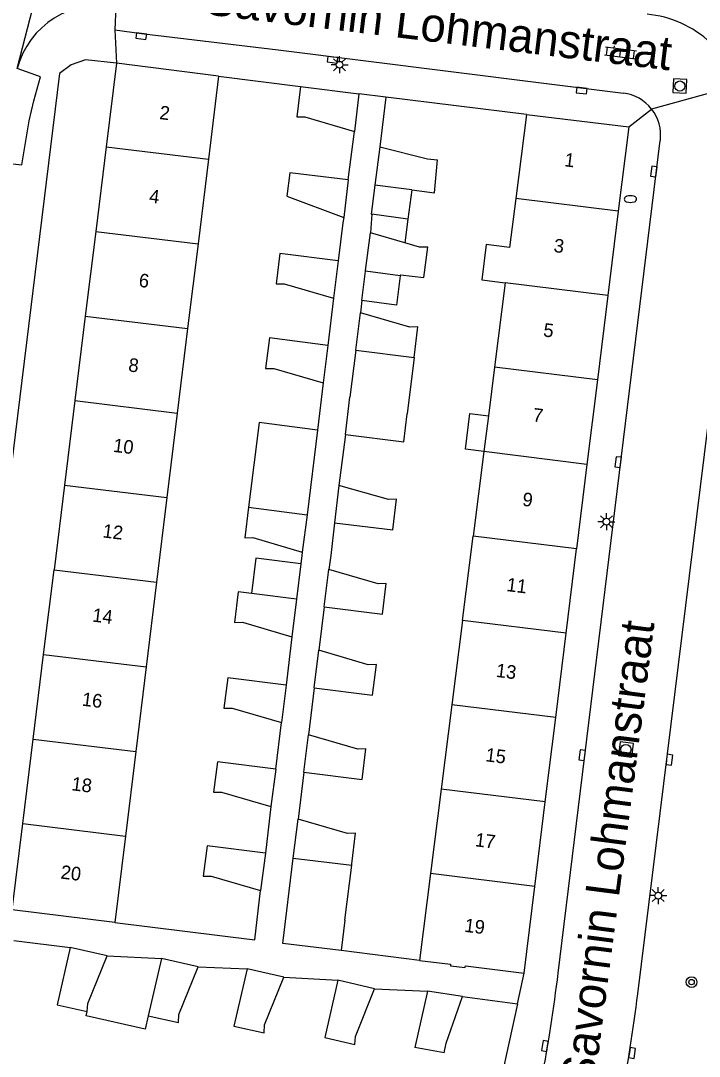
# Model space of a CAD drawing. Extents: x 131000 to 133014, y 396499 to 399001.
# Drawn here: x 132072.4 to 132122.4, y 397463.1 to 397539.4 of the extents above; entities that cross this region are included whole.
import ezdxf

# ---------------------------------------------------------------- set-up
doc = ezdxf.new("R2010")
doc.units = 0
for name, color, linetype in [('gg-afsc-erfafscheiding', 7, 'Continuous'), ('gg-afsc-muur', 7, 'Continuous'), ('gg-anno-huisnummerreeks BGT', 7, 'Continuous'), ('gg-anno-openbare ruimte label', 7, 'Continuous'), ('gg-bbg-bijgebouw', 7, 'Continuous'), ('gg-bbg-gedigitaliseerde bebouwing', 7, 'Continuous'), ('gg-bbg-gedigitaliseerde bijgebouw', 7, 'Continuous'), ('gg-bbg-hoofdgebouw', 7, 'Continuous'), ('gg-bbg-luifel en loopbrug', 7, 'Continuous'), ('gg-bbg-tussenscheiding', 7, 'Continuous'), ('gg-knt-verharding', 7, 'Continuous'), ('gt-grn-weggrens', 7, 'Continuous'), ('gt-symb-boom', 7, 'Continuous'), ('gt-symb-brandkraan', 7, 'Continuous'), ('gt-symb-klinker verharding', 7, 'Continuous'), ('gt-symb-kolk', 7, 'Continuous'), ('gt-symb-lichtmast', 7, 'Continuous'), ('gt-symb-rioolschacht', 7, 'Continuous')]:
    doc.layers.add(name, color=color, linetype=linetype)

# ---------------------------------------------------------------- blocks, each defined once
blk = doc.blocks.new('gt0-KOLK')
at = {"layer": 'gt-symb-kolk'}
blk.add_lwpolyline([(0, 0), (0.375, 0), (0.375, 0.4), (-0.375, 0.4), (-0.375, 0), (0, 0)], dxfattribs=at)
blk = doc.blocks.new('gt0-BR')
at = {"layer": 'gt-symb-brandkraan'}
for centre, radius, start, end in [((-0.244, 0), 0.206, 107.56694, 252.43307), ((0.599, -2.664), 3, 106.89205, 107.56694), ((0, -0.691), 0.938, 73.10799, 106.89205), ((-0.599, -2.664), 3, 72.43309, 73.10799), ((0.244, 0), 0.206, 287.56695, 72.43309), ((0.599, 2.664), 3, 252.43307, 253.10797), ((0, 0.691), 0.938, 253.10797, 286.89206), ((-0.599, 2.664), 3, 286.89206, 287.56695)]:
    blk.add_arc(centre, radius, start, end, dxfattribs=at)
blk = doc.blocks.new('gt0-KL1')
at = {"layer": 'gt-symb-klinker verharding'}
for p, q in [((-1.15, 0.3), (1.15, 0.3)), ((-1, -0.3), (-1, 0.3)), ((-0.5, 0.3), (-0.5, 0.45)), ((0, -0.3), (0, 0.3)), ((0.5, 0.3), (0.5, 0.45)), ((1, -0.3), (1, 0.3)), ((-1.15, -0.3), (1.15, -0.3)), ((-0.5, -0.45), (-0.5, -0.3)), ((0.5, -0.45), (0.5, -0.3))]:
    blk.add_line(p, q, dxfattribs=at)
blk = doc.blocks.new('gt0-RS')
at = {"layer": 'gt-symb-rioolschacht'}
blk.add_lwpolyline([(-0.5, -0.5), (0.5, -0.5), (0.5, 0.5), (-0.5, 0.5)], close=True, dxfattribs=at)
blk.add_circle((0, 0), 0.375, dxfattribs=at)
blk = doc.blocks.new('gt0-LMAST')
at = {"layer": 'gt-symb-lichtmast'}
for p, q in [((-0.182, 0.173), (-0.447, 0.438)), ((-0.005, 0.246), (-0.005, 0.621)), ((0.172, 0.173), (0.437, 0.438)), ((-0.255, -0.004), (-0.63, -0.004)), ((-0.182, -0.181), (-0.447, -0.446)), ((-0.005, -0.254), (-0.005, -0.629)), ((0.437, -0.446), (0.172, -0.181)), ((0.245, -0.004), (0.62, -0.004))]:
    blk.add_line(p, q, dxfattribs=at)
blk.add_circle((-0.005, -0.004), 0.25, dxfattribs=at)
blk = doc.blocks.new('gt0-BOOM')
at = {"layer": 'gt-symb-boom'}
for radius in [0.4, 0.2]:
    blk.add_circle((0, 0), radius, dxfattribs=at)

msp = doc.modelspace()

# ---------------------------------------------------------------- linework, layer by layer
at = {"layer": 'gg-afsc-erfafscheiding'}
for p, q in [((132096.528, 397527.686), (132096.973, 397531.266)), ((132095.436, 397518.963), (132095.019, 397515.488)), ((132097.524, 397518.803), (132097.413, 397517.902)), ((132094.669, 397512.728), (132094.252, 397509.251)), ((132096.308, 397508.921), (132095.829, 397505.174)), ((132093.104, 397500), (132093.032, 397499.403)), ((132093.135, 397500.257), (132093.104, 397500)), ((132094.747, 397496.228), (132094.353, 397493.022)), ((132092.368, 397494.023), (132091.94, 397490.454)), ((132094.013, 397490.26), (132093.588, 397486.802)), ((132091.179, 397484.266), (132091.601, 397487.693)), ((132093.248, 397484.041), (132092.823, 397480.581)), ((132090.829, 397481.506), (132090.418, 397478.076)), ((132071.88, 397471.64), (132076.04, 397471.131)), ((132101.769, 397470.174), (132095.999, 397470.89)), ((132085.475, 397469.704), (132089.074, 397469.561)), ((132091.786, 397468.943), (132095.753, 397468.705)), ((132098.465, 397468.087), (132102.369, 397467.909))]:
    msp.add_line(p, q, dxfattribs=at)
for points in [[(132096.195, 397524.928), (132096.122, 397524.521), (132095.786, 397521.723)], [(132095.507, 397502.41), (132095.236, 397500), (132095.087, 397498.989)], [(132079.331, 397472.972), (132089.631, 397471.699), (132090.068, 397475.316)]]:
    msp.add_lwpolyline(points, dxfattribs=at)
at = {"layer": 'gg-afsc-muur'}
for p, q in [((132086.97, 397535.33), (132093.008, 397534.565)), ((132099.301, 397533.795), (132098.842, 397530.119)), ((132109.65, 397532.52), (132099.301, 397533.795)), ((132104.93, 397467.503), (132108.995, 397466.966)), ((132108.995, 397466.966), (132106.578, 397455.965))]:
    msp.add_line(p, q, dxfattribs=at)
at = {"layer": 'gg-bbg-bijgebouw'}
for p, q in [((132093.008, 397534.565), (132097.307, 397534.025)), ((132097.307, 397534.025), (132096.973, 397531.266)), ((132098.842, 397530.119), (132098.491, 397527.308)), ((132096.528, 397527.686), (132096.195, 397524.928))]:
    msp.add_line(p, q, dxfattribs=at)
for points in [[(132098.842, 397530.119), (132102.367, 397529.251), (132103.087, 397529.161)], [(132103.594, 397463.356), (132103.727, 397464.065), (132104.93, 397467.503)]]:
    msp.add_lwpolyline(points, dxfattribs=at)
at = {"layer": 'gg-bbg-gedigitaliseerde bebouwing'}
for p, q in [((132086.97, 397535.33), (132086.22, 397529.213)), ((132109.65, 397532.52), (132108.867, 397526.316)), ((132086.22, 397529.213), (132085.455, 397522.978)), ((132085.455, 397522.978), (132084.69, 397516.743)), ((132108.083, 397520.098), (132107.299, 397513.88)), ((132084.69, 397516.743), (132083.925, 397510.507)), ((132107.299, 397513.88), (132106.848, 397510.307)), ((132083.925, 397510.507), (132083.16, 397504.272)), ((132106.848, 397510.307), (132106.515, 397507.663)), ((132106.515, 397507.663), (132105.73, 397501.445)), ((132083.16, 397504.272), (132082.396, 397498.037)), ((132104.943, 397495.227), (132105.73, 397501.445)), ((132082.396, 397498.037), (132081.633, 397491.801)), ((132104.943, 397495.227), (132104.156, 397489.01)), ((132081.633, 397491.801), (132080.871, 397485.566)), ((132104.156, 397489.01), (132103.368, 397482.793)), ((132080.871, 397485.566), (132080.108, 397479.33)), ((132103.368, 397482.793), (132102.58, 397476.575)), ((132080.108, 397479.33), (132079.331, 397472.972)), ((132102.58, 397476.575), (132101.769, 397470.174)), ((132079.331, 397472.972), (132071.77, 397473.91))]:
    msp.add_line(p, q, dxfattribs=at)
msp.add_lwpolyline([(132108.867, 397526.316), (132108.411, 397522.701), (132106.692, 397522.918), (132106.364, 397520.315), (132108.083, 397520.098)], dxfattribs=at)
at = {"layer": 'gg-bbg-gedigitaliseerde bijgebouw'}
for p, q in [((132101.198, 397526.948), (132100.913, 397524.801)), ((132100.913, 397524.801), (132098.269, 397525.152)), ((132097.796, 397521.021), (132098.156, 397523.777)), ((132100.691, 397523.041), (132098.156, 397523.777)), ((132095.786, 397521.723), (132095.436, 397518.963)), ((132097.787, 397520.954), (132097.796, 397521.021)), ((132100.358, 397520.625), (132097.787, 397520.954)), ((132100.368, 397520.702), (132100.358, 397520.625)), ((132097.073, 397515.14), (132097.413, 397517.902)), ((132095.019, 397515.488), (132094.669, 397512.728)), ((132097.073, 397515.14), (132096.648, 397511.682)), ((132101.375, 397514.607), (132100.865, 397510.459)), ((132096.308, 397508.921), (132096.648, 397511.682)), ((132094.252, 397509.251), (132093.485, 397503.017)), ((132095.829, 397505.174), (132095.507, 397502.41)), ((132093.485, 397503.017), (132093.135, 397500.257)), ((132094.747, 397496.228), (132095.087, 397498.989)), ((132092.718, 397496.783), (132089.383, 397497.21)), ((132092.718, 397496.783), (132092.368, 397494.023)), ((132094.013, 397490.26), (132094.353, 397493.022)), ((132091.94, 397490.454), (132091.601, 397487.693)), ((132093.248, 397484.041), (132093.588, 397486.802)), ((132091.179, 397484.266), (132090.829, 397481.506)), ((132092.47, 397477.712), (132092.823, 397480.581)), ((132090.418, 397478.076), (132090.068, 397475.316)), ((132096.276, 397473.141), (132096.774, 397477.199)), ((132096.774, 397477.199), (132096.785, 397477.286)), ((132096.276, 397473.141), (132095.999, 397470.89)), ((132078.753, 397470.513), (132076.04, 397471.131)), ((132082.763, 397470.322), (132081.795, 397466.096)), ((132085.475, 397469.704), (132082.763, 397470.322)), ((132091.786, 397468.943), (132089.074, 397469.561)), ((132098.465, 397468.087), (132095.753, 397468.705)), ((132102.369, 397467.909), (132101.42, 397463.764)), ((132104.93, 397467.503), (132102.369, 397467.909)), ((132103.594, 397463.356), (132101.42, 397463.764))]:
    msp.add_line(p, q, dxfattribs=at)
for points in [[(132093.008, 397534.565), (132092.725, 397532.33), (132093.32, 397532.341), (132096.973, 397531.266)], [(132101.198, 397526.948), (132102.867, 397526.741), (132103.087, 397529.161)], [(132096.528, 397527.686), (132092.215, 397528.217), (132091.999, 397526.499), (132096.195, 397524.928)], [(132098.491, 397527.308), (132098.222, 397525.158), (132098.269, 397525.152)], [(132100.368, 397520.702), (132102.098, 397520.488), (132102.375, 397522.739), (132101.78, 397522.725), (132100.691, 397523.041)], [(132095.786, 397521.723), (132091.486, 397522.273), (132091.201, 397520.023), (132091.796, 397520.034), (132095.436, 397518.963)], [(132101.375, 397514.607), (132101.652, 397516.858), (132101.057, 397516.844), (132097.413, 397517.902)], [(132095.019, 397515.488), (132090.719, 397516.038), (132090.434, 397513.788), (132091.029, 397513.799), (132094.669, 397512.728)], [(132096.308, 397508.921), (132100.61, 397508.387), (132100.865, 397510.459)], [(132094.252, 397509.251), (132089.952, 397509.801), (132089.185, 397503.567)], [(132095.507, 397502.41), (132099.813, 397501.904), (132100.075, 397504.157), (132099.48, 397504.14), (132095.829, 397505.174)], [(132089.185, 397503.567), (132088.9, 397501.317), (132089.495, 397501.328), (132093.135, 397500.257)], [(132094.747, 397496.228), (132099.049, 397495.694), (132099.325, 397497.945), (132098.731, 397497.932), (132095.087, 397498.989)], [(132089.383, 397497.21), (132088.418, 397497.333), (132088.133, 397495.083), (132088.728, 397495.094), (132092.368, 397494.023)], [(132094.013, 397490.26), (132098.315, 397489.727), (132098.592, 397491.978), (132097.997, 397491.964), (132094.353, 397493.022)], [(132091.94, 397490.454), (132087.651, 397491.003), (132087.366, 397488.753), (132087.961, 397488.764), (132091.601, 397487.693)], [(132093.248, 397484.041), (132097.55, 397483.507), (132097.827, 397485.758), (132097.232, 397485.745), (132093.588, 397486.802)], [(132091.179, 397484.266), (132086.879, 397484.816), (132086.594, 397482.566), (132087.189, 397482.577), (132090.829, 397481.506)], [(132096.785, 397477.286), (132097.062, 397479.537), (132096.467, 397479.524), (132092.823, 397480.581)], [(132090.418, 397478.076), (132086.118, 397478.626), (132085.833, 397476.376), (132086.428, 397476.387), (132090.068, 397475.316)], [(132095.999, 397470.89), (132091.697, 397471.424), (132092.47, 397477.712)], [(132076.04, 397471.131), (132075.073, 397466.905), (132077.284, 397466.402)], [(132077.284, 397466.402), (132077.331, 397466.995), (132078.753, 397470.513)], [(132081.795, 397466.096), (132084.007, 397465.593), (132084.054, 397466.186), (132085.475, 397469.704)], [(132089.074, 397469.561), (132088.106, 397465.335), (132090.318, 397464.832), (132090.365, 397465.425), (132091.786, 397468.943)], [(132095.753, 397468.705), (132094.785, 397464.479), (132096.996, 397463.975), (132097.044, 397464.569), (132098.465, 397468.087)]]:
    msp.add_lwpolyline(points, dxfattribs=at)
at = {"layer": 'gg-bbg-hoofdgebouw'}
for p, q in [((132079.44, 397536.28), (132078.684, 397530.129)), ((132086.97, 397535.33), (132079.44, 397536.28)), ((132109.65, 397532.52), (132117.18, 397531.6)), ((132117.18, 397531.6), (132116.413, 397525.386)), ((132078.684, 397530.129), (132077.917, 397523.894)), ((132116.413, 397525.386), (132115.645, 397519.166)), ((132077.917, 397523.894), (132077.15, 397517.659)), ((132115.645, 397519.166), (132114.877, 397512.946)), ((132077.15, 397517.659), (132076.384, 397511.424)), ((132114.877, 397512.946), (132114.109, 397506.727)), ((132076.384, 397511.424), (132075.617, 397505.189)), ((132114.109, 397506.727), (132113.342, 397500.507)), ((132075.617, 397505.189), (132074.85, 397498.954)), ((132112.574, 397494.287), (132113.342, 397500.507)), ((132074.083, 397492.719), (132074.85, 397498.954)), ((132111.806, 397488.067), (132112.574, 397494.287)), ((132073.317, 397486.484), (132074.083, 397492.719)), ((132111.038, 397481.847), (132111.806, 397488.067)), ((132072.55, 397480.249), (132073.317, 397486.484)), ((132110.27, 397475.627), (132111.038, 397481.847)), ((132071.77, 397473.91), (132072.55, 397480.249)), ((132109.48, 397469.23), (132110.27, 397475.627))]:
    msp.add_line(p, q, dxfattribs=at)
msp.add_lwpolyline([(132101.769, 397470.174), (132104.064, 397469.889), (132104.051, 397469.78), (132105.136, 397469.653), (132105.15, 397469.766), (132109.48, 397469.23)], dxfattribs=at)
at = {"layer": 'gg-bbg-luifel en loopbrug'}
for p, q in [((132098.269, 397525.152), (132098.156, 397523.777)), ((132100.913, 397524.801), (132100.691, 397523.041)), ((132097.524, 397518.803), (132097.787, 397520.954)), ((132093.032, 397499.403), (132092.718, 397496.783)), ((132078.753, 397470.513), (132082.763, 397470.322))]:
    msp.add_line(p, q, dxfattribs=at)
for points in [[(132100.358, 397520.625), (132100.071, 397518.465), (132097.524, 397518.803)], [(132106.515, 397507.663), (132105.148, 397507.835), (132105.482, 397510.479), (132106.848, 397510.307)], [(132093.032, 397499.403), (132089.704, 397499.812), (132089.383, 397497.21)], [(132081.795, 397466.096), (132081.566, 397465.097), (132077.213, 397466.094), (132077.284, 397466.402)]]:
    msp.add_lwpolyline(points, dxfattribs=at)
at = {"layer": 'gg-bbg-tussenscheiding'}
for p, q in [((132078.684, 397530.129), (132086.22, 397529.213)), ((132101.198, 397526.948), (132098.491, 397527.308)), ((132116.413, 397525.386), (132108.867, 397526.316)), ((132077.917, 397523.894), (132085.455, 397522.978)), ((132115.645, 397519.166), (132108.083, 397520.098)), ((132077.15, 397517.659), (132084.69, 397516.743)), ((132097.073, 397515.14), (132101.375, 397514.607)), ((132114.877, 397512.946), (132107.299, 397513.88)), ((132076.384, 397511.424), (132083.925, 397510.507)), ((132114.109, 397506.727), (132106.515, 397507.663)), ((132075.617, 397505.189), (132083.16, 397504.272)), ((132089.185, 397503.567), (132093.485, 397503.017)), ((132113.342, 397500.507), (132105.73, 397501.445)), ((132074.85, 397498.954), (132082.396, 397498.037)), ((132112.574, 397494.287), (132104.943, 397495.227)), ((132074.083, 397492.719), (132081.633, 397491.801)), ((132111.806, 397488.067), (132104.156, 397489.01)), ((132073.317, 397486.484), (132080.871, 397485.566)), ((132111.038, 397481.847), (132103.368, 397482.793)), ((132072.55, 397480.249), (132080.108, 397479.33)), ((132092.47, 397477.712), (132096.774, 397477.199)), ((132110.27, 397475.627), (132102.58, 397476.575))]:
    msp.add_line(p, q, dxfattribs=at)
at = {"layer": 'gg-knt-verharding'}
for p, q in [((132079.396, 397540.469), (132079.316, 397538.756)), ((132111.99, 397469.24), (132119.511, 397530.602)), ((132117.85, 397467.71), (132125.65, 397530.91))]:
    msp.add_line(p, q, dxfattribs=at)
for points in [[(132079.316, 397538.756), (132081.304, 397538.478), (132091.353, 397537.268), (132116.79, 397534.09)], [(132079.44, 397536.28), (132077.16, 397536.53), (132076.121, 397536.17), (132075.24, 397535.52), (132067.74, 397474.47), (132069.42, 397474.28), (132069.411, 397474.202)], [(132070.681, 397528.985), (132072.48, 397528.79), (132073.027, 397532.033), (132073.36, 397533.511), (132073.853, 397535.282), (132072.138, 397535.893)]]:
    msp.add_lwpolyline(points, dxfattribs=at)
for centre, radius, start, end in [((132078.231, 397534.274), 6.304, 79.34652, 165.11443), ((132117.811, 397532.059), 7.874, 46.81298, 84.75296), ((132116.404, 397530.984), 3.13, 37.95706, 82.91539), ((132116.404, 397530.983), 3.131, 353.00285, 37.96082), ((131988.416, 397484.415), 124.502, 345.73795, 352.99908), ((131998.515, 397482.355), 120.23, 345.37737, 353.00342)]:
    msp.add_arc(centre, radius, start, end, dxfattribs=at)
at = {"layer": 'gt-grn-weggrens'}
for p, q in [((132072.138, 397535.893), (132076.196, 397551.798)), ((132079.316, 397538.756), (132079.44, 397536.28)), ((132099.301, 397533.795), (132097.307, 397534.025)), ((132125.381, 397534.707), (132118.872, 397532.909)), ((132117.18, 397531.6), (132118.872, 397532.909)), ((132108.995, 397466.966), (132109.48, 397469.23))]:
    msp.add_line(p, q, dxfattribs=at)

# ---------------------------------------------------------------- block references
at = {"layer": 'gt-symb-boom'}
msp.add_blockref('gt0-BOOM', (132121.812, 397468.568), dxfattribs=at)
at = {"layer": 'gt-symb-brandkraan'}
msp.add_blockref('gt0-BR', (132117.307, 397526.276), dxfattribs=at)
at = {"layer": 'gt-symb-klinker verharding', "rotation": -7.068140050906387}
msp.add_blockref('gt0-KL1', (132116.573, 397537.054), dxfattribs=at)
at = {"layer": 'gt-symb-kolk'}
for p, rotation in [((132081.304, 397538.478), 172.06444962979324), ((132095.389, 397536.745), 173.05258934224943), ((132113.739, 397534.468), 172.93185994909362), ((132119.226, 397528.288), 82.81812146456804), ((132116.602, 397506.873), 83.16632765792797), ((132113.949, 397485.27), 82.93185994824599), ((132119.978, 397484.985), -97.181878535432), ((132111.205, 397463.829), 80.55652508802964), ((132117.238, 397463.376), -99.15139601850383)]:
    msp.add_blockref('gt0-KOLK', p, dxfattribs=dict(at, rotation=rotation))
at = {"layer": 'gt-symb-lichtmast'}
for p in [(132095.885, 397536.18), (132115.544, 397502.506), (132119.361, 397474.946)]:
    msp.add_blockref('gt0-LMAST', p, dxfattribs=at)
at = {"layer": 'gt-symb-rioolschacht'}
for p, rotation in [((132120.946, 397534.606), 176.96313105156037), ((132116.977, 397485.709), -97.06814005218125)]:
    msp.add_blockref('gt0-RS', p, dxfattribs=dict(at, rotation=rotation))

# ---------------------------------------------------------------- texts
at = {"layer": 'gg-anno-huisnummerreeks BGT'}
for s, rotation, p in [('2', 353, (132082.574, 397532.177)), ('1', 352.9, (132112.4, 397528.7)), ('4', 353, (132081.816, 397526.016)), ('3', 352.9, (132111.619, 397522.377)), ('6', 353, (132081.054, 397519.817)), ('5', 352.9, (132110.851, 397516.157)), ('8', 353, (132080.287, 397513.582)), ('7', 352.9, (132110.078, 397509.897)), ('10', 353, (132079.167, 397507.652)), ('9', 353, (132109.311, 397503.679)), ('12', 353, (132078.392, 397501.349)), ('11', 352.9, (132108.144, 397497.394)), ('14', 353, (132077.629, 397495.146)), ('13', 352.9, (132107.363, 397491.069)), ('16', 353, (132076.867, 397488.948)), ('15', 352.9, (132106.595, 397484.849)), ('18', 353, (132076.1, 397482.712)), ('17', 352.9, (132105.822, 397478.588)), ('20', 353, (132075.3, 397476.208)), ('19', 352.9, (132105.043, 397472.284))]:
    msp.add_text(s, height=1, rotation=rotation, dxfattribs=at).set_placement(p)
at = {"layer": 'gg-anno-openbare ruimte label'}
for rotation, p in [(353.1, (132080.705, 397540.537)), (82.6, (132113.961, 397455.594))]:
    msp.add_text('De Savornin Lohmanstraat', height=2.5, rotation=rotation, dxfattribs=at).set_placement(p)

doc.saveas('drawing.dxf')
